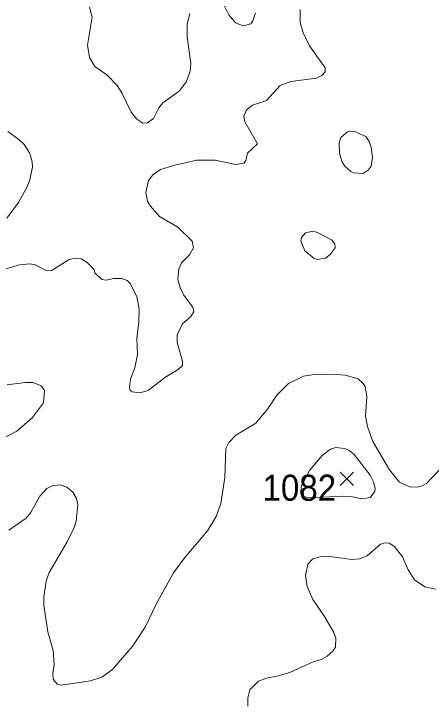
# Model space of a CAD drawing. Extents: x 265 to 291.4, y 7731.5 to 7759.6.
# Drawn here: x 275.681 to 276.962, y 7733.283 to 7735.395 of the extents above; entities that cross this region are included whole.
import ezdxf
from ezdxf.enums import TextEntityAlignment as Align

# ---------------------------------------------------------------- set-up
doc = ezdxf.new("R2010")
doc.units = 0
doc.header["$LTSCALE"] = 0.032
for name, color, linetype, lineweight in [('2', 7, 'Continuous', 13), ('21', 7, 'Continuous', 25), ('61', 7, 'Continuous', 13)]:
    doc.layers.add(name, color=color, linetype=linetype, lineweight=lineweight)

msp = doc.modelspace()

# ---------------------------------------------------------------- linework, layer by layer
at = {"layer": '2'}
for points in [[(276.3021, 7735.4698), (276.3403, 7735.3918), (276.361, 7735.3664), (276.3841, 7735.3576), (276.4079, 7735.3632), (276.4135, 7735.3704), (276.4223, 7735.3966)], [(275.9131, 7735.4149), (275.9211, 7735.3839), (275.9068, 7735.298), (275.9131, 7735.2598), (275.9298, 7735.2327), (275.9664, 7735.2065), (275.9975, 7735.1739), (276.0126, 7735.1516), (276.0404, 7735.0927), (276.0579, 7735.0705), (276.077, 7735.0585), (276.0913, 7735.0593), (276.1096, 7735.0728), (276.1255, 7735.1055), (276.1375, 7735.1214), (276.1884, 7735.1572), (276.2106, 7735.1866), (276.2218, 7735.2184), (276.2242, 7735.2423), (276.213, 7735.3234), (276.2122, 7735.3632), (276.221, 7735.395)], [(276.5599, 7735.4077), (276.5591, 7735.368), (276.5686, 7735.3362), (276.5885, 7735.2964)], [(276.5885, 7735.2964), (276.6362, 7735.2288), (276.6362, 7735.216), (276.6259, 7735.2049), (276.61, 7735.1969), (276.5304, 7735.1866), (276.4986, 7735.1747)], [(276.4986, 7735.1747), (276.4557, 7735.1285), (276.4127, 7735.1134), (276.3944, 7735.0999), (276.3865, 7735.08), (276.3896, 7735.0625), (276.4286, 7734.9949), (276.3976, 7734.9662), (276.3928, 7734.9432), (276.3864, 7734.936), (276.3618, 7734.932), (276.2982, 7734.9448), (276.2425, 7734.9448), (276.1709, 7734.9289), (276.1311, 7734.9161), (276.1072, 7734.9002), (276.0937, 7734.8827), (276.0858, 7734.8453), (276.0905, 7734.8191), (276.1001, 7734.8032), (276.1279, 7734.7714), (276.1836, 7734.7387), (276.2282, 7734.6958), (276.2321, 7734.6751), (276.2202, 7734.6544), (276.1955, 7734.629), (276.1876, 7734.6107), (276.1844, 7734.5789), (276.1908, 7734.5526), (276.2019, 7734.5311), (276.2305, 7734.4929), (276.2329, 7734.4794), (276.2234, 7734.4635), (276.1987, 7734.442), (276.182, 7734.4086), (276.182, 7734.3848), (276.1987, 7734.3275), (276.1979, 7734.314), (276.1852, 7734.302), (276.1446, 7734.2773), (276.0929, 7734.2376), (276.0675, 7734.2304), (276.0436, 7734.2328), (276.038, 7734.2368), (276.0356, 7734.2479), (276.0388, 7734.2718), (276.0516, 7734.3068), (276.0603, 7734.3482), (276.0579, 7734.3975), (276.0643, 7734.4484), (276.0651, 7734.4866), (276.0587, 7734.5263), (276.038, 7734.5661), (276.0285, 7734.5749), (276.0118, 7734.5812), (275.9879, 7734.5812), (275.9641, 7734.5757), (275.9513, 7734.5781), (275.929, 7734.5987), (275.9259, 7734.6099), (275.906, 7734.6306), (275.8877, 7734.6417), (275.8718, 7734.6441), (275.8503, 7734.6401), (275.7954, 7734.6051), (275.7795, 7734.6059), (275.7461, 7734.6234), (275.7302, 7734.6266), (275.6984, 7734.6234), (275.6427, 7734.6067)], [(275.6594, 7734.7666), (275.6952, 7734.8143), (275.723, 7734.8652), (275.7302, 7734.8843), (275.7381, 7734.9241), (275.7373, 7734.94), (275.7302, 7734.9655), (275.7127, 7734.9925), (275.696, 7735.0084), (275.6618, 7735.0331)], [(276.3316, 7734.0586), (276.3403, 7734.0777), (276.3618, 7734.1), (276.4231, 7734.1373), (276.4596, 7734.1803), (276.4875, 7734.2225), (276.5233, 7734.2583), (276.5702, 7734.2813), (276.602, 7734.2869), (276.6577, 7734.2877), (276.6975, 7734.2845), (276.7373, 7734.2726), (276.7532, 7734.259), (276.7587, 7734.2495), (276.7643, 7734.2177), (276.7603, 7734.1588), (276.7659, 7734.127), (276.7826, 7734.0809), (276.8335, 7733.9934), (276.8645, 7733.9552), (276.8948, 7733.9409), (276.9186, 7733.9401), (276.9338, 7733.944), (276.9481, 7733.9528), (276.9982, 7734.0061)], [(275.6602, 7734.2551), (275.7159, 7734.2622), (275.7397, 7734.2614), (275.7644, 7734.2519), (275.7747, 7734.2376), (275.7715, 7734.1994), (275.7381, 7734.1541), (275.6896, 7734.1127), (275.6427, 7734.088)], [(276.1709, 7733.6768), (276.2051, 7733.7245), (276.2751, 7733.8064), (276.3021, 7733.8502), (276.3164, 7733.89), (276.3284, 7733.9695), (276.3316, 7734.0586)], [(275.665, 7733.808), (275.719, 7733.8454), (275.7318, 7733.8613), (275.7604, 7733.913), (275.7819, 7733.9361), (275.7986, 7733.944), (275.8225, 7733.9472), (275.8431, 7733.9401), (275.8622, 7733.9249), (275.8726, 7733.9059), (275.8773, 7733.8868), (275.8718, 7733.8359), (275.8662, 7733.8168), (275.8439, 7733.7722), (275.789, 7733.6784), (275.7795, 7733.6529), (275.7731, 7733.602), (275.7731, 7733.5765), (275.7851, 7733.4962), (275.8018, 7733.4381), (275.805, 7733.3952), (275.8002, 7733.3681), (275.8018, 7733.3506), (275.8137, 7733.3347), (275.8256, 7733.3315), (275.9163, 7733.3458), (275.9513, 7733.3562), (275.9839, 7733.3801), (276.046, 7733.4524), (276.0842, 7733.5097), (276.1176, 7733.5813), (276.1709, 7733.6768)], [(276.9759, 7733.6274), (276.9417, 7733.6346), (276.9107, 7733.6561), (276.8908, 7733.6863), (276.8733, 7733.7261), (276.8494, 7733.7579), (276.8327, 7733.7682), (276.82, 7733.769), (276.8065, 7733.7651), (276.7651, 7733.7293), (276.742, 7733.7197), (276.7182, 7733.7181), (276.6498, 7733.7277), (276.6211, 7733.7261), (276.5988, 7733.7197), (276.5829, 7733.7038), (276.5758, 7733.6688), (276.5805, 7733.6354), (276.598, 7733.5956), (276.6346, 7733.5431), (276.6633, 7733.4938), (276.6689, 7733.4763), (276.6681, 7733.4485), (276.6601, 7733.4365), (276.6426, 7733.4206), (276.6243, 7733.4111), (276.5989, 7733.4039), (276.5273, 7733.3713), (276.4875, 7733.3594), (276.4557, 7733.3538), (276.4318, 7733.3443), (276.4055, 7733.3172), (276.3992, 7733.2933), (276.3992, 7733.2679)]]:
    msp.add_lwpolyline(points, dxfattribs=at)
for points in [[(276.6806, 7734.9658), (276.6792, 7734.9973), (276.6847, 7735.014), (276.7047, 7735.0315), (276.7245, 7735.0339), (276.7611, 7735.0171), (276.7715, 7735.002), (276.7778, 7734.9845), (276.781, 7734.9527), (276.777, 7734.9265), (276.7683, 7734.9137), (276.7524, 7734.9042), (276.7245, 7734.9058), (276.715, 7734.9098), (276.6967, 7734.9265), (276.6879, 7734.9392)], [(276.5614, 7734.6956), (276.5634, 7734.7075), (276.5758, 7734.722), (276.5989, 7734.7268), (276.6132, 7734.7228), (276.6553, 7734.7005), (276.6657, 7734.6878), (276.6665, 7734.6759), (276.6513, 7734.6552), (276.637, 7734.6433), (276.6132, 7734.6393), (276.6012, 7734.6433), (276.5734, 7734.6663)], [(276.6922, 7733.9126), (276.5866, 7733.908), (276.5667, 7733.9126), (276.5614, 7733.9212), (276.5621, 7733.9438), (276.5877, 7733.9918), (276.6275, 7734.0379), (276.6522, 7734.057), (276.6689, 7734.0626), (276.6959, 7734.0594), (276.7102, 7734.053), (276.7253, 7734.0403), (276.7739, 7733.9775), (276.785, 7733.9568), (276.7898, 7733.9377), (276.789, 7733.9281), (276.7754, 7733.9083), (276.7484, 7733.9043), (276.7198, 7733.9106)]]:
    msp.add_lwpolyline(points, close=True, dxfattribs=at)
at = {"layer": '21'}
for p, q in [((276.6824, 7733.9867), (276.7236, 7733.9455)), ((276.7236, 7733.9867), (276.6824, 7733.9455))]:
    msp.add_line(p, q, dxfattribs=at)

# ---------------------------------------------------------------- texts
at = {"layer": '61', "width": 0.95}
msp.add_text('1082', height=0.08, dxfattribs=at).set_placement((276.5569, 7733.8985), align=Align.CENTER)

doc.saveas('drawing.dxf')
